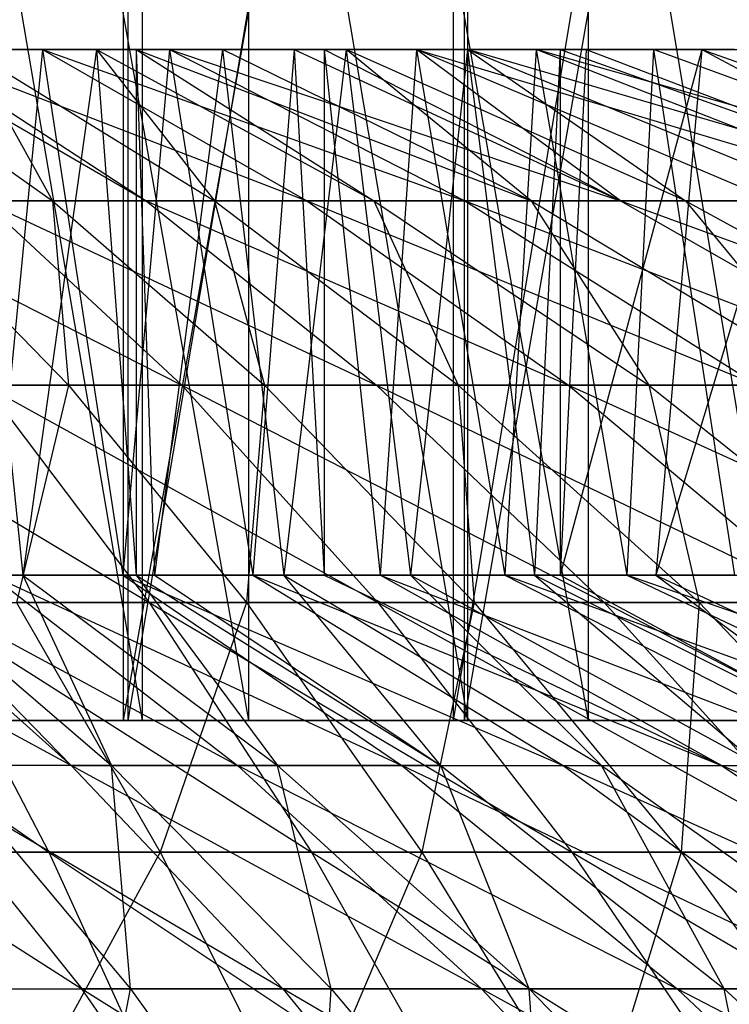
# Model space of a CAD drawing. Extents: x -125 to 125, y -143 to 0.
# Tile 310 of 406: x 3.25 to 5.46, y -26.68 to -23.62. Entities that reach past the tile are written whole.
import ezdxf

# ---------------------------------------------------------------- set-up
doc = ezdxf.new("R2010")
doc.units = 0
doc.header["$LTSCALE"] = 25.4
doc.layers.get('0').update_dxf_attribs({"linetype": 'CONTINUOUS'})

# ---------------------------------------------------------------- blocks, each defined once
blk = doc.blocks.new('NL2500027000_STL_3')
at = {"color": 0}
for p, q in [((2.6086, -19.8, 18.3152), (3.6314, -25.8, 18.1401)), ((2.6086, -19.8, 18.3152), (3.6314, -25.8, 18.1401)), ((3.9638, -25.8, 19.6033), (2.8967, -19.8, 19.7891)), ((3.9638, -25.8, 19.6033), (2.8967, -19.8, 19.7891)), ((3.5737, -25.8, -19.6781), (4.6338, -19.8, -19.4558)), ((3.5737, -25.8, -19.6781), (4.6338, -19.8, -19.4558)), ((3.5737, -25.8, -19.6781), (3.5737, -19.8, -19.6781)), ((3.5737, -25.8, -19.6781), (3.5737, -19.8, -19.6781)), ((4.5989, -19.8, -17.9193), (3.5869, -25.8, -18.1489)), ((4.5989, -19.8, -17.9193), (3.5869, -25.8, -18.1489)), ((3.5869, -19.8, -18.1489), (3.5869, -25.8, -18.1489)), ((3.5869, -19.8, -18.1489), (3.5869, -25.8, -18.1489)), ((3.6314, -19.8, 18.1401), (3.6314, -25.8, 18.1401)), ((3.6314, -19.8, 18.1401), (3.6314, -25.8, 18.1401)), ((3.6314, -19.8, 18.1401), (4.6428, -25.8, 17.9079)), ((3.6314, -19.8, 18.1401), (4.6428, -25.8, 17.9079)), ((3.9638, -25.8, 19.6033), (3.9638, -19.8, 19.6033)), ((3.9638, -25.8, 19.6033), (3.9638, -19.8, 19.6033)), ((5.0193, -25.8, 19.3599), (3.9638, -19.8, 19.6033)), ((5.0193, -25.8, 19.3599), (3.9638, -19.8, 19.6033)), ((5.5964, -19.8, -17.6332), (4.5989, -25.8, -17.9193)), ((5.5964, -19.8, -17.6332), (4.5989, -25.8, -17.9193)), ((4.5989, -19.8, -17.9193), (4.5989, -25.8, -17.9193)), ((4.5989, -19.8, -17.9193), (4.5989, -25.8, -17.9193)), ((4.6338, -25.8, -19.4558), (5.6803, -19.8, -19.1764)), ((4.6338, -25.8, -19.4558), (5.6803, -19.8, -19.1764)), ((4.6338, -25.8, -19.4558), (4.6338, -19.8, -19.4558)), ((4.6338, -25.8, -19.4558), (4.6338, -19.8, -19.4558)), ((4.6428, -19.8, 17.9079), (4.6428, -25.8, 17.9079)), ((4.6428, -19.8, 17.9079), (4.6428, -25.8, 17.9079)), ((4.6428, -19.8, 17.9079), (5.6396, -25.8, 17.6194)), ((4.6428, -19.8, 17.9079), (5.6396, -25.8, 17.6194)), ((5.0193, -25.8, 19.3599), (5.0193, -19.8, 19.3599)), ((5.0193, -25.8, 19.3599), (5.0193, -19.8, 19.3599)), ((2.6888, -23.7144, -9.6226), (3.3533, -24.1847, -12.0004)), ((2.6888, -23.7144, -9.6226), (3.3533, -24.1847, -12.0004)), ((2.8329, -23.7144, 9.5811), (3.6441, -24.1847, 11.9153)), ((2.8329, -23.7144, 9.5811), (3.6441, -24.1847, 11.9153)), ((3.3222, -23.7144, 9.4227), (2.9221, -23.7144, 9.5543)), ((2.9221, -23.7144, 9.5543), (4.1432, -24.1847, 11.7511)), ((2.9221, -23.7144, 9.5543), (4.1432, -24.1847, 11.7511)), ((2.9221, -23.7144, 9.5543), (3.6441, -24.1847, 11.9153)), ((2.9221, -23.7144, 9.5543), (3.6441, -24.1847, 11.9153)), ((3.3222, -23.7144, 9.4227), (2.9221, -23.7144, 9.5543)), ((3.0921, -23.7144, -9.5007), (3.3533, -24.1847, -12.0004)), ((3.0921, -23.7144, -9.5007), (3.3533, -24.1847, -12.0004)), ((3.0921, -23.7144, -9.5007), (3.8562, -24.1847, -11.8484)), ((3.0921, -23.7144, -9.5007), (3.8562, -24.1847, -11.8484)), ((3.0921, -23.7144, -9.5007), (3.4899, -23.7144, -9.3619)), ((3.0921, -23.7144, -9.5007), (3.4899, -23.7144, -9.3619)), ((3.0921, -23.7144, -9.5007), (3.2613, -25.3479, -9.4439)), ((3.0921, -23.7144, -9.5007), (3.2613, -25.3479, -9.4439)), ((3.3222, -23.7144, 9.4227), (3.1617, -25.3479, 9.4777)), ((3.3222, -23.7144, 9.4227), (3.1617, -25.3479, 9.4777)), ((3.4899, -23.7144, -9.3619), (3.2613, -25.3479, -9.4439)), ((3.4899, -23.7144, -9.3619), (3.2613, -25.3479, -9.4439)), ((3.7165, -23.7144, 9.2742), (3.3222, -23.7144, 9.4227)), ((3.3222, -23.7144, 9.4227), (4.6349, -24.1847, 11.566)), ((3.3222, -23.7144, 9.4227), (4.6349, -24.1847, 11.566)), ((3.3222, -23.7144, 9.4227), (4.1432, -24.1847, 11.7511)), ((3.3222, -23.7144, 9.4227), (4.1432, -24.1847, 11.7511)), ((3.3222, -23.7144, 9.4227), (3.5721, -25.3479, 9.3308)), ((3.3222, -23.7144, 9.4227), (3.5721, -25.3479, 9.3308)), ((3.7165, -23.7144, 9.2742), (3.3222, -23.7144, 9.4227)), ((3.4899, -23.7144, -9.3619), (3.8562, -24.1847, -11.8484)), ((3.4899, -23.7144, -9.3619), (3.8562, -24.1847, -11.8484)), ((3.4899, -23.7144, -9.3619), (4.3522, -24.1847, -11.6753)), ((3.4899, -23.7144, -9.3619), (4.3522, -24.1847, -11.6753)), ((3.4899, -23.7144, -9.3619), (3.6135, -23.7144, -9.3148)), ((3.4899, -23.7144, -9.3619), (3.6135, -23.7144, -9.3148)), ((3.4899, -23.7144, -9.3619), (3.6135, -25.3479, -9.3148)), ((3.4899, -23.7144, -9.3619), (3.6135, -25.3479, -9.3148)), ((3.7165, -23.7144, 9.2742), (3.5721, -25.3479, 9.3308)), ((3.7165, -23.7144, 9.2742), (3.5721, -25.3479, 9.3308)), ((3.6135, -23.7144, -9.3148), (4.3522, -24.1847, -11.6753)), ((3.6135, -23.7144, -9.3148), (4.3522, -24.1847, -11.6753)), ((3.6135, -23.7144, -9.3148), (4.8406, -24.1847, -11.4814)), ((3.6135, -23.7144, -9.3148), (4.8406, -24.1847, -11.4814)), ((3.6135, -23.7144, -9.3148), (3.8814, -23.7144, -9.2064)), ((3.6135, -23.7144, -9.3148), (3.8814, -23.7144, -9.2064)), ((3.6135, -23.7144, -9.3148), (3.6701, -25.3479, -9.2927)), ((3.6135, -23.7144, -9.3148), (3.6701, -25.3479, -9.2927)), ((3.6135, -23.7144, -9.3148), (3.6135, -25.3479, -9.3148)), ((3.6135, -23.7144, -9.3148), (3.6135, -25.3479, -9.3148)), ((3.8814, -23.7144, -9.2064), (3.6701, -25.3479, -9.2927)), ((3.8814, -23.7144, -9.2064), (3.6701, -25.3479, -9.2927)), ((4.1042, -23.7144, 9.1093), (3.7165, -23.7144, 9.2742)), ((3.7165, -23.7144, 9.2742), (5.1184, -24.1847, 11.3603)), ((3.7165, -23.7144, 9.2742), (5.1184, -24.1847, 11.3603)), ((3.7165, -23.7144, 9.2742), (4.6349, -24.1847, 11.566)), ((3.7165, -23.7144, 9.2742), (4.6349, -24.1847, 11.566)), ((3.7165, -23.7144, 9.2742), (3.9757, -25.3479, 9.1661)), ((3.7165, -23.7144, 9.2742), (3.9757, -25.3479, 9.1661)), ((4.1042, -23.7144, 9.1093), (3.7165, -23.7144, 9.2742)), ((4.8406, -24.1847, -11.4814), (3.8814, -23.7144, -9.2064)), ((3.8814, -23.7144, -9.2064), (4.2661, -23.7144, -9.0346)), ((4.8406, -24.1847, -11.4814), (3.8814, -23.7144, -9.2064)), ((3.8814, -23.7144, -9.2064), (4.2661, -23.7144, -9.0346)), ((3.8814, -23.7144, -9.2064), (4.072, -25.3479, -9.1237)), ((3.8814, -23.7144, -9.2064), (4.072, -25.3479, -9.1237)), ((4.1042, -23.7144, 9.1093), (3.9757, -25.3479, 9.1661)), ((4.1042, -23.7144, 9.1093), (3.9757, -25.3479, 9.1661)), ((4.2661, -23.7144, -9.0346), (4.072, -25.3479, -9.1237)), ((4.2661, -23.7144, -9.0346), (4.072, -25.3479, -9.1237)), ((4.1978, -23.7144, 9.0666), (4.1042, -23.7144, 9.1093)), ((4.1042, -23.7144, 9.1093), (5.1184, -24.1847, 11.3603)), ((4.1042, -23.7144, 9.1093), (5.1184, -24.1847, 11.3603)), ((4.1042, -23.7144, 9.1093), (4.1978, -25.3479, 9.0666)), ((4.1042, -23.7144, 9.1093), (4.1978, -25.3479, 9.0666)), ((4.1978, -23.7144, 9.0666), (4.1042, -23.7144, 9.1093)), ((4.1978, -23.7144, 9.0666), (5.1184, -24.1847, 11.3603)), ((4.4845, -23.7144, 8.9282), (4.1978, -23.7144, 9.0666)), ((4.1978, -23.7144, 9.0666), (5.1184, -24.1847, 11.3603)), ((4.1978, -23.7144, 9.0666), (4.1978, -25.3479, 9.0666)), ((4.1978, -23.7144, 9.0666), (4.1978, -25.3479, 9.0666)), ((4.1978, -23.7144, 9.0666), (4.3718, -25.3479, 8.984)), ((4.1978, -23.7144, 9.0666), (4.3718, -25.3479, 8.984)), ((4.4845, -23.7144, 8.9282), (4.1978, -23.7144, 9.0666)), ((5.3203, -24.1847, -11.2671), (4.2661, -23.7144, -9.0346)), ((4.2661, -23.7144, -9.0346), (4.6432, -23.7144, -8.8467)), ((5.3203, -24.1847, -11.2671), (4.2661, -23.7144, -9.0346)), ((4.8406, -24.1847, -11.4814), (4.2661, -23.7144, -9.0346)), ((4.8406, -24.1847, -11.4814), (4.2661, -23.7144, -9.0346)), ((4.2661, -23.7144, -9.0346), (4.6432, -23.7144, -8.8467)), ((4.2661, -23.7144, -9.0346), (4.4661, -25.3479, -8.9374)), ((4.2661, -23.7144, -9.0346), (4.4661, -25.3479, -8.9374)), ((4.4845, -23.7144, 8.9282), (4.3718, -25.3479, 8.984)), ((4.4845, -23.7144, 8.9282), (4.3718, -25.3479, 8.984)), ((4.6432, -23.7144, -8.8467), (4.4661, -25.3479, -8.9374)), ((4.6432, -23.7144, -8.8467), (4.4661, -25.3479, -8.9374)), ((4.4845, -23.7144, 8.9282), (6.0571, -24.1847, 10.8888)), ((4.8569, -23.7144, 8.7312), (4.4845, -23.7144, 8.9282)), ((5.1184, -24.1847, 11.3603), (4.4845, -23.7144, 8.9282)), ((5.1184, -24.1847, 11.3603), (4.4845, -23.7144, 8.9282)), ((5.5927, -24.1847, 11.1344), (4.4845, -23.7144, 8.9282)), ((5.5927, -24.1847, 11.1344), (4.4845, -23.7144, 8.9282)), ((4.4845, -23.7144, 8.9282), (6.0571, -24.1847, 10.8888)), ((4.4845, -23.7144, 8.9282), (4.7595, -25.3479, 8.7847)), ((4.4845, -23.7144, 8.9282), (4.7595, -25.3479, 8.7847)), ((4.8569, -23.7144, 8.7312), (4.4845, -23.7144, 8.9282)), ((4.6432, -23.7144, -8.8467), (5.3203, -24.1847, -11.2671)), ((6.2505, -24.1847, -10.7789), (4.6432, -23.7144, -8.8467)), ((4.6432, -23.7144, -8.8467), (4.9312, -23.7144, -8.6895)), ((6.2505, -24.1847, -10.7789), (4.6432, -23.7144, -8.8467)), ((5.7905, -24.1847, -11.0328), (4.6432, -23.7144, -8.8467)), ((5.7905, -24.1847, -11.0328), (4.6432, -23.7144, -8.8467)), ((4.6432, -23.7144, -8.8467), (5.3203, -24.1847, -11.2671)), ((4.6432, -23.7144, -8.8467), (4.9312, -23.7144, -8.6895)), ((4.6432, -23.7144, -8.8467), (4.8517, -25.3479, -8.7341)), ((4.6432, -23.7144, -8.8467), (4.8517, -25.3479, -8.7341)), ((4.8569, -23.7144, 8.7312), (4.7595, -25.3479, 8.7847)), ((4.8569, -23.7144, 8.7312), (4.7595, -25.3479, 8.7847)), ((4.9312, -23.7144, -8.6895), (4.8517, -25.3479, -8.7341)), ((4.9312, -23.7144, -8.6895), (4.8517, -25.3479, -8.7341)), ((6.0571, -24.1847, 10.8888), (4.8569, -23.7144, 8.7312)), ((6.0571, -24.1847, 10.8888), (4.8569, -23.7144, 8.7312)), ((6.5108, -24.1847, 10.6237), (4.8569, -23.7144, 8.7312)), ((6.5108, -24.1847, 10.6237), (4.8569, -23.7144, 8.7312)), ((5.2207, -23.7144, 8.5187), (4.8569, -23.7144, 8.7312)), ((4.8569, -23.7144, 8.7312), (5.1381, -25.3479, 8.5687)), ((4.8569, -23.7144, 8.7312), (5.1381, -25.3479, 8.5687)), ((5.2207, -23.7144, 8.5187), (4.8569, -23.7144, 8.7312)), ((4.9312, -23.7144, -8.6895), (6.2505, -24.1847, -10.7789)), ((4.9312, -23.7144, -8.6895), (5.012, -23.7144, -8.6431)), ((4.9312, -23.7144, -8.6895), (6.2505, -24.1847, -10.7789)), ((5.3719, -23.7144, -8.4242), (4.9312, -25.3479, -8.6895)), ((5.012, -23.7144, -8.6431), (4.9312, -25.3479, -8.6895)), ((5.3719, -23.7144, -8.4242), (4.9312, -25.3479, -8.6895)), ((5.012, -23.7144, -8.6431), (4.9312, -25.3479, -8.6895)), ((4.9312, -23.7144, -8.6895), (5.012, -23.7144, -8.6431)), ((4.9312, -23.7144, -8.6895), (4.9312, -25.3479, -8.6895)), ((4.9312, -23.7144, -8.6895), (4.9312, -25.3479, -8.6895)), ((5.012, -23.7144, -8.6431), (6.2505, -24.1847, -10.7789)), ((5.012, -23.7144, -8.6431), (6.2505, -24.1847, -10.7789)), ((5.012, -23.7144, -8.6431), (5.3719, -23.7144, -8.4242)), ((5.012, -23.7144, -8.6431), (5.3719, -23.7144, -8.4242)), ((5.2207, -23.7144, 8.5187), (5.1381, -25.3479, 8.5687)), ((5.2207, -23.7144, 8.5187), (5.1381, -25.3479, 8.5687)), ((6.5108, -24.1847, 10.6237), (5.2207, -23.7144, 8.5187)), ((6.5108, -24.1847, 10.6237), (5.2207, -23.7144, 8.5187)), ((5.4731, -23.7144, 8.3587), (5.2207, -23.7144, 8.5187)), ((5.2207, -23.7144, 8.5187), (5.4731, -25.3479, 8.3587)), ((5.2207, -23.7144, 8.5187), (5.4731, -25.3479, 8.3587)), ((5.4731, -23.7144, 8.3587), (5.2207, -23.7144, 8.5187)), ((5.7222, -23.7144, -8.1902), (5.228, -25.3479, -8.5142)), ((5.7222, -23.7144, -8.1902), (5.228, -25.3479, -8.5142)), ((5.3719, -23.7144, -8.4242), (5.228, -25.3479, -8.5142)), ((5.3719, -23.7144, -8.4242), (5.228, -25.3479, -8.5142)), ((5.3719, -23.7144, -8.4242), (6.2505, -24.1847, -10.7789)), ((5.3719, -23.7144, -8.4242), (6.2505, -24.1847, -10.7789)), ((5.3719, -23.7144, -8.4242), (6.6993, -24.1847, -10.5058)), ((5.3719, -23.7144, -8.4242), (6.6993, -24.1847, -10.5058)), ((5.3719, -23.7144, -8.4242), (5.7222, -23.7144, -8.1902)), ((5.3719, -23.7144, -8.4242), (5.7222, -23.7144, -8.1902)), ((2.6274, -24.1847, 12.1799), (3.755, -24.7581, 14.4265)), ((2.6274, -24.1847, 12.1799), (3.755, -24.7581, 14.4265)), ((3.3533, -24.1847, -12.0004), (2.8444, -24.1847, -12.1311)), ((2.8444, -24.1847, -12.1311), (3.403, -24.7581, -14.5135)), ((2.8444, -24.1847, -12.1311), (3.403, -24.7581, -14.5135)), ((3.3533, -24.1847, -12.0004), (2.8444, -24.1847, -12.1311)), ((3.1386, -24.1847, 12.0583), (3.6441, -24.1847, 11.9153)), ((3.1386, -24.1847, 12.0583), (3.6441, -24.1847, 11.9153)), ((3.1386, -24.1847, 12.0583), (4.3598, -24.7581, 14.2553)), ((3.1386, -24.1847, 12.0583), (4.3598, -24.7581, 14.2553)), ((3.1386, -24.1847, 12.0583), (3.755, -24.7581, 14.4265)), ((3.1386, -24.1847, 12.0583), (3.755, -24.7581, 14.4265)), ((3.8562, -24.1847, -11.8484), (3.3533, -24.1847, -12.0004)), ((3.3533, -24.1847, -12.0004), (3.403, -24.7581, -14.5135)), ((3.3533, -24.1847, -12.0004), (3.403, -24.7581, -14.5135)), ((3.3533, -24.1847, -12.0004), (4.0118, -24.7581, -14.3572)), ((3.3533, -24.1847, -12.0004), (4.0118, -24.7581, -14.3572)), ((3.8562, -24.1847, -11.8484), (3.3533, -24.1847, -12.0004)), ((3.6441, -24.1847, 11.9153), (4.1432, -24.1847, 11.7511)), ((3.6441, -24.1847, 11.9153), (4.1432, -24.1847, 11.7511)), ((3.6441, -24.1847, 11.9153), (4.9569, -24.7581, 14.0589)), ((3.6441, -24.1847, 11.9153), (4.9569, -24.7581, 14.0589)), ((3.6441, -24.1847, 11.9153), (4.3598, -24.7581, 14.2553)), ((3.6441, -24.1847, 11.9153), (4.3598, -24.7581, 14.2553)), ((4.3522, -24.1847, -11.6753), (3.8562, -24.1847, -11.8484)), ((3.8562, -24.1847, -11.8484), (4.0118, -24.7581, -14.3572)), ((3.8562, -24.1847, -11.8484), (4.0118, -24.7581, -14.3572)), ((3.8562, -24.1847, -11.8484), (4.6135, -24.7581, -14.1753)), ((3.8562, -24.1847, -11.8484), (4.6135, -24.7581, -14.1753)), ((4.3522, -24.1847, -11.6753), (3.8562, -24.1847, -11.8484)), ((4.1432, -24.1847, 11.7511), (4.6349, -24.1847, 11.566)), ((4.1432, -24.1847, 11.7511), (4.6349, -24.1847, 11.566)), ((4.1432, -24.1847, 11.7511), (5.5451, -24.7581, 13.8374)), ((4.1432, -24.1847, 11.7511), (5.5451, -24.7581, 13.8374)), ((4.1432, -24.1847, 11.7511), (4.9569, -24.7581, 14.0589)), ((4.1432, -24.1847, 11.7511), (4.9569, -24.7581, 14.0589)), ((4.8406, -24.1847, -11.4814), (4.3522, -24.1847, -11.6753)), ((4.3522, -24.1847, -11.6753), (4.6135, -24.7581, -14.1753)), ((4.3522, -24.1847, -11.6753), (4.6135, -24.7581, -14.1753)), ((4.3522, -24.1847, -11.6753), (5.207, -24.7581, -13.9682)), ((4.3522, -24.1847, -11.6753), (5.207, -24.7581, -13.9682)), ((4.8406, -24.1847, -11.4814), (4.3522, -24.1847, -11.6753)), ((4.6349, -24.1847, 11.566), (5.1184, -24.1847, 11.3603)), ((4.6349, -24.1847, 11.566), (5.1184, -24.1847, 11.3603)), ((4.6349, -24.1847, 11.566), (6.1235, -24.7581, 13.5913)), ((4.6349, -24.1847, 11.566), (6.1235, -24.7581, 13.5913)), ((4.6349, -24.1847, 11.566), (5.5451, -24.7581, 13.8374)), ((4.6349, -24.1847, 11.566), (5.5451, -24.7581, 13.8374)), ((5.3203, -24.1847, -11.2671), (4.8406, -24.1847, -11.4814)), ((4.8406, -24.1847, -11.4814), (5.207, -24.7581, -13.9682)), ((4.8406, -24.1847, -11.4814), (5.207, -24.7581, -13.9682)), ((4.8406, -24.1847, -11.4814), (5.7912, -24.7581, -13.7362)), ((4.8406, -24.1847, -11.4814), (5.7912, -24.7581, -13.7362)), ((5.3203, -24.1847, -11.2671), (4.8406, -24.1847, -11.4814)), ((5.1184, -24.1847, 11.3603), (5.5927, -24.1847, 11.1344)), ((5.1184, -24.1847, 11.3603), (5.5927, -24.1847, 11.1344)), ((5.1184, -24.1847, 11.3603), (6.6911, -24.7581, 13.3211)), ((5.1184, -24.1847, 11.3603), (6.6911, -24.7581, 13.3211)), ((5.1184, -24.1847, 11.3603), (6.1235, -24.7581, 13.5913)), ((5.1184, -24.1847, 11.3603), (6.1235, -24.7581, 13.5913)), ((5.7905, -24.1847, -11.0328), (5.3203, -24.1847, -11.2671)), ((5.3203, -24.1847, -11.2671), (5.7912, -24.7581, -13.7362)), ((5.3203, -24.1847, -11.2671), (5.7912, -24.7581, -13.7362)), ((5.3203, -24.1847, -11.2671), (6.3651, -24.7581, -13.4799)), ((5.3203, -24.1847, -11.2671), (6.3651, -24.7581, -13.4799)), ((5.7905, -24.1847, -11.0328), (5.3203, -24.1847, -11.2671)), ((2.5264, -24.7581, 14.6915), (3.6539, -25.4333, 16.9384)), ((2.5264, -24.7581, 14.6915), (3.6539, -25.4333, 16.9384)), ((3.403, -24.7581, -14.5135), (2.7881, -24.7581, -14.6441)), ((3.403, -24.7581, -14.5135), (2.7881, -24.7581, -14.6441)), ((3.1435, -24.7581, 14.5719), (3.755, -24.7581, 14.4265)), ((3.1435, -24.7581, 14.5719), (3.755, -24.7581, 14.4265)), ((3.1435, -24.7581, 14.5719), (4.3648, -25.4333, 16.7693)), ((3.1435, -24.7581, 14.5719), (4.3648, -25.4333, 16.7693)), ((3.1435, -24.7581, 14.5719), (3.6539, -25.4333, 16.9384)), ((3.1435, -24.7581, 14.5719), (3.6539, -25.4333, 16.9384)), ((3.403, -24.7581, -14.5135), (3.2409, -25.4333, -17.0222)), ((3.403, -24.7581, -14.5135), (3.2409, -25.4333, -17.0222)), ((4.0118, -24.7581, -14.3572), (3.403, -24.7581, -14.5135)), ((3.403, -24.7581, -14.5135), (3.9556, -25.4333, -16.8705)), ((3.403, -24.7581, -14.5135), (3.9556, -25.4333, -16.8705)), ((4.0118, -24.7581, -14.3572), (3.403, -24.7581, -14.5135)), ((3.755, -24.7581, 14.4265), (4.3598, -24.7581, 14.2553)), ((3.755, -24.7581, 14.4265), (4.3598, -24.7581, 14.2553)), ((3.755, -24.7581, 14.4265), (5.0678, -25.4333, 16.5704)), ((3.755, -24.7581, 14.4265), (5.0678, -25.4333, 16.5704)), ((3.755, -24.7581, 14.4265), (4.3648, -25.4333, 16.7693)), ((3.755, -24.7581, 14.4265), (4.3648, -25.4333, 16.7693)), ((4.0118, -24.7581, -14.3572), (3.9556, -25.4333, -16.8705)), ((4.0118, -24.7581, -14.3572), (3.9556, -25.4333, -16.8705)), ((4.6135, -24.7581, -14.1753), (4.0118, -24.7581, -14.3572)), ((4.0118, -24.7581, -14.3572), (4.6633, -25.4333, -16.6887)), ((4.0118, -24.7581, -14.3572), (4.6633, -25.4333, -16.6887)), ((4.6135, -24.7581, -14.1753), (4.0118, -24.7581, -14.3572)), ((4.3598, -24.7581, 14.2553), (4.9569, -24.7581, 14.0589)), ((4.3598, -24.7581, 14.2553), (4.9569, -24.7581, 14.0589)), ((4.3598, -24.7581, 14.2553), (5.7619, -25.4333, 16.342)), ((4.3598, -24.7581, 14.2553), (5.7619, -25.4333, 16.342)), ((4.3598, -24.7581, 14.2553), (5.0678, -25.4333, 16.5704)), ((4.3598, -24.7581, 14.2553), (5.0678, -25.4333, 16.5704)), ((5.207, -24.7581, -13.9682), (4.6135, -24.7581, -14.1753)), ((4.6135, -24.7581, -14.1753), (4.6633, -25.4333, -16.6887)), ((4.6135, -24.7581, -14.1753), (4.6633, -25.4333, -16.6887)), ((4.6135, -24.7581, -14.1753), (5.3627, -25.4333, -16.4773)), ((4.6135, -24.7581, -14.1753), (5.3627, -25.4333, -16.4773)), ((5.207, -24.7581, -13.9682), (4.6135, -24.7581, -14.1753)), ((4.9569, -24.7581, 14.0589), (5.5451, -24.7581, 13.8374)), ((4.9569, -24.7581, 14.0589), (5.5451, -24.7581, 13.8374)), ((4.9569, -24.7581, 14.0589), (6.4457, -25.4333, 16.0846)), ((4.9569, -24.7581, 14.0589), (6.4457, -25.4333, 16.0846)), ((4.9569, -24.7581, 14.0589), (5.7619, -25.4333, 16.342)), ((4.9569, -24.7581, 14.0589), (5.7619, -25.4333, 16.342)), ((5.7912, -24.7581, -13.7362), (5.207, -24.7581, -13.9682)), ((5.207, -24.7581, -13.9682), (5.3627, -25.4333, -16.4773)), ((5.207, -24.7581, -13.9682), (5.3627, -25.4333, -16.4773)), ((5.207, -24.7581, -13.9682), (6.0526, -25.4333, -16.2366)), ((5.207, -24.7581, -13.9682), (6.0526, -25.4333, -16.2366)), ((5.7912, -24.7581, -13.7362), (5.207, -24.7581, -13.9682)), ((3.4112, -25.9403, 11.9366), (2.3237, -25.3479, 9.7172)), ((3.4112, -25.9403, 11.9366), (2.3237, -25.3479, 9.7172)), ((2.7453, -25.3479, 9.6066), (3.4112, -25.9403, 11.9366)), ((2.7453, -25.3479, 9.6066), (3.4112, -25.9403, 11.9366)), ((2.8329, -25.3479, 9.5811), (3.4112, -25.9403, 11.9366)), ((2.8329, -25.3479, 9.5811), (3.4112, -25.9403, 11.9366)), ((2.8329, -25.3479, 9.5811), (3.9286, -25.9403, 11.7765)), ((2.8329, -25.3479, 9.5811), (3.9286, -25.9403, 11.7765)), ((2.8463, -25.3479, -9.5772), (3.2613, -25.3479, -9.4439)), ((2.8463, -25.3479, -9.5772), (3.2613, -25.3479, -9.4439)), ((2.8463, -25.3479, -9.5772), (3.5366, -25.9403, -11.9001)), ((2.8463, -25.3479, -9.5772), (3.5366, -25.9403, -11.9001)), ((3.5721, -25.3479, 9.3308), (3.1617, -25.3479, 9.4777)), ((3.1617, -25.3479, 9.4777), (3.9286, -25.9403, 11.7765)), ((3.1617, -25.3479, 9.4777), (3.9286, -25.9403, 11.7765)), ((3.1617, -25.3479, 9.4777), (4.4385, -25.9403, 11.5939)), ((3.1617, -25.3479, 9.4777), (4.4385, -25.9403, 11.5939)), ((3.5721, -25.3479, 9.3308), (3.1617, -25.3479, 9.4777)), ((3.2613, -25.3479, -9.4439), (3.6135, -25.3479, -9.3148)), ((3.2613, -25.3479, -9.4439), (3.6135, -25.3479, -9.3148)), ((3.2613, -25.3479, -9.4439), (4.0523, -25.9403, -11.7345)), ((3.2613, -25.3479, -9.4439), (4.0523, -25.9403, -11.7345)), ((3.2613, -25.3479, -9.4439), (3.5366, -25.9403, -11.9001)), ((3.2613, -25.3479, -9.4439), (3.5366, -25.9403, -11.9001)), ((3.9757, -25.3479, 9.1661), (3.5721, -25.3479, 9.3308)), ((3.5721, -25.3479, 9.3308), (4.4385, -25.9403, 11.5939)), ((3.5721, -25.3479, 9.3308), (4.4385, -25.9403, 11.5939)), ((3.5721, -25.3479, 9.3308), (4.94, -25.9403, 11.3893)), ((3.5721, -25.3479, 9.3308), (4.94, -25.9403, 11.3893)), ((3.9757, -25.3479, 9.1661), (3.5721, -25.3479, 9.3308)), ((3.6135, -25.3479, -9.3148), (3.6701, -25.3479, -9.2927)), ((3.6135, -25.3479, -9.3148), (3.6701, -25.3479, -9.2927)), ((3.6135, -25.3479, -9.3148), (4.5603, -25.9403, -11.5465)), ((3.6135, -25.3479, -9.3148), (4.5603, -25.9403, -11.5465)), ((3.6135, -25.3479, -9.3148), (4.0523, -25.9403, -11.7345)), ((3.6135, -25.3479, -9.3148), (4.0523, -25.9403, -11.7345)), ((3.6701, -25.3479, -9.2927), (4.072, -25.3479, -9.1237)), ((3.6701, -25.3479, -9.2927), (4.072, -25.3479, -9.1237)), ((3.6701, -25.3479, -9.2927), (4.5603, -25.9403, -11.5465)), ((3.6701, -25.3479, -9.2927), (4.5603, -25.9403, -11.5465)), ((4.1978, -25.3479, 9.0666), (3.9757, -25.3479, 9.1661)), ((3.9757, -25.3479, 9.1661), (4.94, -25.9403, 11.3893)), ((3.9757, -25.3479, 9.1661), (4.94, -25.9403, 11.3893)), ((3.9757, -25.3479, 9.1661), (5.4321, -25.9403, 11.1629)), ((3.9757, -25.3479, 9.1661), (5.4321, -25.9403, 11.1629)), ((4.1978, -25.3479, 9.0666), (3.9757, -25.3479, 9.1661)), ((4.072, -25.3479, -9.1237), (4.4661, -25.3479, -8.9374)), ((4.5603, -25.9403, -11.5465), (4.072, -25.3479, -9.1237)), ((4.072, -25.3479, -9.1237), (4.4661, -25.3479, -8.9374)), ((4.072, -25.3479, -9.1237), (5.0596, -25.9403, -11.3366)), ((4.072, -25.3479, -9.1237), (5.0596, -25.9403, -11.3366)), ((4.5603, -25.9403, -11.5465), (4.072, -25.3479, -9.1237)), ((4.3718, -25.3479, 8.984), (4.1978, -25.3479, 9.0666)), ((4.1978, -25.3479, 9.0666), (5.4321, -25.9403, 11.1629)), ((4.1978, -25.3479, 9.0666), (5.4321, -25.9403, 11.1629)), ((4.3718, -25.3479, 8.984), (4.1978, -25.3479, 9.0666)), ((4.7595, -25.3479, 8.7847), (4.3718, -25.3479, 8.984)), ((5.4321, -25.9403, 11.1629), (4.3718, -25.3479, 8.984)), ((4.3718, -25.3479, 8.984), (5.9139, -25.9403, 10.9154)), ((4.7595, -25.3479, 8.7847), (4.3718, -25.3479, 8.984)), ((4.3718, -25.3479, 8.984), (5.9139, -25.9403, 10.9154)), ((5.4321, -25.9403, 11.1629), (4.3718, -25.3479, 8.984)), ((4.4661, -25.3479, -8.9374), (4.8517, -25.3479, -8.7341)), ((5.0596, -25.9403, -11.3366), (4.4661, -25.3479, -8.9374)), ((4.4661, -25.3479, -8.9374), (4.8517, -25.3479, -8.7341)), ((4.4661, -25.3479, -8.9374), (5.5493, -25.9403, -11.1051)), ((4.4661, -25.3479, -8.9374), (5.5493, -25.9403, -11.1051)), ((5.0596, -25.9403, -11.3366), (4.4661, -25.3479, -8.9374)), ((5.1381, -25.3479, 8.5687), (4.7595, -25.3479, 8.7847)), ((5.1381, -25.3479, 8.5687), (4.7595, -25.3479, 8.7847)), ((6.3843, -25.9403, 10.647), (4.7595, -25.3479, 8.7847)), ((4.7595, -25.3479, 8.7847), (5.9139, -25.9403, 10.9154)), ((4.7595, -25.3479, 8.7847), (5.9139, -25.9403, 10.9154)), ((6.3843, -25.9403, 10.647), (4.7595, -25.3479, 8.7847)), ((4.8517, -25.3479, -8.7341), (4.9312, -25.3479, -8.6895)), ((6.0284, -25.9403, -10.8525), (4.8517, -25.3479, -8.7341)), ((4.8517, -25.3479, -8.7341), (5.5493, -25.9403, -11.1051)), ((4.8517, -25.3479, -8.7341), (5.5493, -25.9403, -11.1051)), ((4.8517, -25.3479, -8.7341), (4.9312, -25.3479, -8.6895)), ((6.0284, -25.9403, -10.8525), (4.8517, -25.3479, -8.7341)), ((4.9312, -25.3479, -8.6895), (5.228, -25.3479, -8.5142)), ((4.9312, -25.3479, -8.6895), (5.228, -25.3479, -8.5142)), ((4.9312, -25.3479, -8.6895), (6.0284, -25.9403, -10.8525)), ((4.9312, -25.3479, -8.6895), (6.0284, -25.9403, -10.8525)), ((5.4731, -25.3479, 8.3587), (5.1381, -25.3479, 8.5687)), ((5.4731, -25.3479, 8.3587), (5.1381, -25.3479, 8.5687)), ((6.8427, -25.9403, 10.3584), (5.1381, -25.3479, 8.5687)), ((5.1381, -25.3479, 8.5687), (6.3843, -25.9403, 10.647)), ((5.1381, -25.3479, 8.5687), (6.3843, -25.9403, 10.647)), ((6.8427, -25.9403, 10.3584), (5.1381, -25.3479, 8.5687)), ((5.228, -25.3479, -8.5142), (5.5944, -25.3479, -8.278)), ((5.228, -25.3479, -8.5142), (5.5944, -25.3479, -8.278)), ((5.228, -25.3479, -8.5142), (6.4961, -25.9403, -10.5792)), ((5.228, -25.3479, -8.5142), (6.4961, -25.9403, -10.5792)), ((5.228, -25.3479, -8.5142), (6.0284, -25.9403, -10.8525)), ((5.228, -25.3479, -8.5142), (6.0284, -25.9403, -10.8525)), ((2.2141, -25.4333, 17.186), (3.3418, -26.2094, 19.4333)), ((2.2141, -25.4333, 17.186), (3.3418, -26.2094, 19.4333)), ((2.9366, -25.4333, 17.0774), (3.6539, -25.4333, 16.9384)), ((2.9366, -25.4333, 17.0774), (3.6539, -25.4333, 16.9384)), ((2.9366, -25.4333, 17.0774), (4.158, -26.2094, 19.2751)), ((2.9366, -25.4333, 17.0774), (4.158, -26.2094, 19.2751)), ((2.9366, -25.4333, 17.0774), (3.3418, -26.2094, 19.4333)), ((2.9366, -25.4333, 17.0774), (3.3418, -26.2094, 19.4333)), ((3.9556, -25.4333, -16.8705), (3.2409, -25.4333, -17.0222)), ((3.2409, -25.4333, -17.0222), (3.688, -26.2094, -19.3705)), ((3.2409, -25.4333, -17.0222), (3.688, -26.2094, -19.3705)), ((3.9556, -25.4333, -16.8705), (3.2409, -25.4333, -17.0222)), ((3.6539, -25.4333, 16.9384), (4.3648, -25.4333, 16.7693)), ((3.6539, -25.4333, 16.9384), (4.3648, -25.4333, 16.7693)), ((3.6539, -25.4333, 16.9384), (4.9669, -26.2094, 19.0827)), ((3.6539, -25.4333, 16.9384), (4.9669, -26.2094, 19.0827)), ((3.6539, -25.4333, 16.9384), (4.158, -26.2094, 19.2751)), ((3.6539, -25.4333, 16.9384), (4.158, -26.2094, 19.2751)), ((3.9556, -25.4333, -16.8705), (3.688, -26.2094, -19.3705)), ((3.9556, -25.4333, -16.8705), (3.688, -26.2094, -19.3705)), ((4.6633, -25.4333, -16.6887), (3.9556, -25.4333, -16.8705)), ((3.9556, -25.4333, -16.8705), (4.5013, -26.2094, -19.1978)), ((3.9556, -25.4333, -16.8705), (4.5013, -26.2094, -19.1978)), ((4.6633, -25.4333, -16.6887), (3.9556, -25.4333, -16.8705)), ((4.3648, -25.4333, 16.7693), (5.0678, -25.4333, 16.5704)), ((4.3648, -25.4333, 16.7693), (5.0678, -25.4333, 16.5704)), ((4.3648, -25.4333, 16.7693), (5.7669, -26.2094, 18.8563)), ((4.3648, -25.4333, 16.7693), (5.7669, -26.2094, 18.8563)), ((4.3648, -25.4333, 16.7693), (4.9669, -26.2094, 19.0827)), ((4.3648, -25.4333, 16.7693), (4.9669, -26.2094, 19.0827)), ((4.6633, -25.4333, -16.6887), (4.5013, -26.2094, -19.1978)), ((4.6633, -25.4333, -16.6887), (4.5013, -26.2094, -19.1978)), ((5.3627, -25.4333, -16.4773), (4.6633, -25.4333, -16.6887)), ((4.6633, -25.4333, -16.6887), (5.3067, -26.2094, -18.991)), ((4.6633, -25.4333, -16.6887), (5.3067, -26.2094, -18.991)), ((5.3627, -25.4333, -16.4773), (4.6633, -25.4333, -16.6887)), ((5.0678, -25.4333, 16.5704), (5.7619, -25.4333, 16.342)), ((5.0678, -25.4333, 16.5704), (5.7619, -25.4333, 16.342)), ((5.0678, -25.4333, 16.5704), (6.5567, -26.2094, 18.5965)), ((5.0678, -25.4333, 16.5704), (6.5567, -26.2094, 18.5965)), ((5.0678, -25.4333, 16.5704), (5.7669, -26.2094, 18.8563)), ((5.0678, -25.4333, 16.5704), (5.7669, -26.2094, 18.8563)), ((5.3627, -25.4333, -16.4773), (5.3067, -26.2094, -18.991)), ((5.3627, -25.4333, -16.4773), (5.3067, -26.2094, -18.991)), ((6.0526, -25.4333, -16.2366), (5.3627, -25.4333, -16.4773)), ((5.3627, -25.4333, -16.4773), (6.1025, -26.2094, -18.7504)), ((5.3627, -25.4333, -16.4773), (6.1025, -26.2094, -18.7504)), ((6.0526, -25.4333, -16.2366), (5.3627, -25.4333, -16.4773)), ((2.5031, -25.8, -19.8427), (3.5869, -25.8, -18.1489)), ((2.5031, -25.8, -19.8427), (3.5869, -25.8, -18.1489)), ((2.5031, -25.8, -19.8427), (3.5737, -25.8, -19.6781)), ((2.5031, -25.8, -19.8427), (3.5737, -25.8, -19.6781)), ((3.5869, -25.8, -18.1489), (2.5637, -25.8, -18.3215)), ((3.5869, -25.8, -18.1489), (2.5637, -25.8, -18.3215)), ((3.9638, -25.8, 19.6033), (2.6086, -25.8, 18.3152)), ((2.6086, -25.8, 18.3152), (3.6314, -25.8, 18.1401)), ((3.9638, -25.8, 19.6033), (2.6086, -25.8, 18.3152)), ((2.6086, -25.8, 18.3152), (3.6314, -25.8, 18.1401)), ((3.9638, -25.8, 19.6033), (2.8967, -25.8, 19.7891)), ((3.9638, -25.8, 19.6033), (2.8967, -25.8, 19.7891)), ((3.5737, -25.8, -19.6781), (3.5869, -25.8, -18.1489)), ((3.5737, -25.8, -19.6781), (3.5869, -25.8, -18.1489)), ((3.5737, -25.8, -19.6781), (4.5989, -25.8, -17.9193)), ((3.5737, -25.8, -19.6781), (4.5989, -25.8, -17.9193)), ((3.5737, -25.8, -19.6781), (4.6338, -25.8, -19.4558)), ((3.5737, -25.8, -19.6781), (4.6338, -25.8, -19.4558)), ((4.5989, -25.8, -17.9193), (3.5869, -25.8, -18.1489)), ((4.5989, -25.8, -17.9193), (3.5869, -25.8, -18.1489)), ((5.0193, -25.8, 19.3599), (3.6314, -25.8, 18.1401)), ((3.6314, -25.8, 18.1401), (4.6428, -25.8, 17.9079)), ((5.0193, -25.8, 19.3599), (3.6314, -25.8, 18.1401)), ((3.9638, -25.8, 19.6033), (3.6314, -25.8, 18.1401)), ((3.9638, -25.8, 19.6033), (3.6314, -25.8, 18.1401)), ((3.6314, -25.8, 18.1401), (4.6428, -25.8, 17.9079)), ((5.0193, -25.8, 19.3599), (3.9638, -25.8, 19.6033)), ((5.0193, -25.8, 19.3599), (3.9638, -25.8, 19.6033)), ((4.6338, -25.8, -19.4558), (4.5989, -25.8, -17.9193)), ((4.6338, -25.8, -19.4558), (4.5989, -25.8, -17.9193)), ((5.5964, -25.8, -17.6332), (4.5989, -25.8, -17.9193)), ((5.5964, -25.8, -17.6332), (4.5989, -25.8, -17.9193)), ((4.6338, -25.8, -19.4558), (5.5964, -25.8, -17.6332)), ((4.6338, -25.8, -19.4558), (5.5964, -25.8, -17.6332)), ((4.6338, -25.8, -19.4558), (5.6803, -25.8, -19.1764)), ((4.6338, -25.8, -19.4558), (5.6803, -25.8, -19.1764)), ((6.06, -25.8, 19.0598), (4.6428, -25.8, 17.9079)), ((4.6428, -25.8, 17.9079), (5.6396, -25.8, 17.6194)), ((6.06, -25.8, 19.0598), (4.6428, -25.8, 17.9079)), ((5.0193, -25.8, 19.3599), (4.6428, -25.8, 17.9079)), ((5.0193, -25.8, 19.3599), (4.6428, -25.8, 17.9079)), ((4.6428, -25.8, 17.9079), (5.6396, -25.8, 17.6194)), ((6.06, -25.8, 19.0598), (5.0193, -25.8, 19.3599)), ((6.06, -25.8, 19.0598), (5.0193, -25.8, 19.3599)), ((2.3578, -25.9403, 12.1885), (3.4445, -26.6347, 14.4044)), ((2.3578, -25.9403, 12.1885), (3.4445, -26.6347, 14.4044)), ((3.4112, -25.9403, 11.9366), (2.8872, -25.9403, 12.0741)), ((3.4112, -25.9403, 11.9366), (2.8872, -25.9403, 12.0741)), ((4.0695, -26.6347, 14.2405), (2.8872, -25.9403, 12.0741)), ((2.8872, -25.9403, 12.0741), (3.4445, -26.6347, 14.4044)), ((2.8872, -25.9403, 12.0741), (3.4445, -26.6347, 14.4044)), ((4.0695, -26.6347, 14.2405), (2.8872, -25.9403, 12.0741)), ((3.5366, -25.9403, -11.9001), (3.0142, -25.9403, -12.043)), ((3.0142, -25.9403, -12.043), (3.5959, -26.6347, -14.3674)), ((3.0142, -25.9403, -12.043), (3.5959, -26.6347, -14.3674)), ((3.5366, -25.9403, -11.9001), (3.0142, -25.9403, -12.043)), ((3.4112, -25.9403, 11.9366), (3.9286, -25.9403, 11.7765)), ((4.6868, -26.6347, 14.0494), (3.4112, -25.9403, 11.9366)), ((3.4112, -25.9403, 11.9366), (3.9286, -25.9403, 11.7765)), ((3.4112, -25.9403, 11.9366), (4.0695, -26.6347, 14.2405)), ((3.4112, -25.9403, 11.9366), (4.0695, -26.6347, 14.2405)), ((4.6868, -26.6347, 14.0494), (3.4112, -25.9403, 11.9366)), ((3.5959, -26.6347, -14.3674), (3.5366, -25.9403, -11.9001)), ((4.0523, -25.9403, -11.7345), (3.5366, -25.9403, -11.9001)), ((3.5366, -25.9403, -11.9001), (4.2192, -26.6347, -14.1968)), ((3.5366, -25.9403, -11.9001), (4.2192, -26.6347, -14.1968)), ((3.5959, -26.6347, -14.3674), (3.5366, -25.9403, -11.9001)), ((4.0523, -25.9403, -11.7345), (3.5366, -25.9403, -11.9001)), ((3.9286, -25.9403, 11.7765), (4.4385, -25.9403, 11.5939)), ((5.2952, -26.6347, 13.8316), (3.9286, -25.9403, 11.7765)), ((3.9286, -25.9403, 11.7765), (4.6868, -26.6347, 14.0494)), ((3.9286, -25.9403, 11.7765), (4.6868, -26.6347, 14.0494)), ((5.2952, -26.6347, 13.8316), (3.9286, -25.9403, 11.7765)), ((3.9286, -25.9403, 11.7765), (4.4385, -25.9403, 11.5939)), ((4.2192, -26.6347, -14.1968), (4.0523, -25.9403, -11.7345)), ((4.5603, -25.9403, -11.5465), (4.0523, -25.9403, -11.7345)), ((4.0523, -25.9403, -11.7345), (4.8344, -26.6347, -13.9993)), ((4.0523, -25.9403, -11.7345), (4.8344, -26.6347, -13.9993)), ((4.2192, -26.6347, -14.1968), (4.0523, -25.9403, -11.7345)), ((4.5603, -25.9403, -11.5465), (4.0523, -25.9403, -11.7345)), ((4.4385, -25.9403, 11.5939), (4.94, -25.9403, 11.3893)), ((5.8935, -26.6347, 13.5875), (4.4385, -25.9403, 11.5939)), ((4.4385, -25.9403, 11.5939), (5.2952, -26.6347, 13.8316)), ((4.4385, -25.9403, 11.5939), (5.2952, -26.6347, 13.8316)), ((5.8935, -26.6347, 13.5875), (4.4385, -25.9403, 11.5939)), ((4.4385, -25.9403, 11.5939), (4.94, -25.9403, 11.3893)), ((4.8344, -26.6347, -13.9993), (4.5603, -25.9403, -11.5465)), ((4.5603, -25.9403, -11.5465), (5.0596, -25.9403, -11.3366)), ((4.5603, -25.9403, -11.5465), (5.0596, -25.9403, -11.3366)), ((4.5603, -25.9403, -11.5465), (5.4405, -26.6347, -13.7751)), ((4.5603, -25.9403, -11.5465), (5.4405, -26.6347, -13.7751)), ((4.8344, -26.6347, -13.9993), (4.5603, -25.9403, -11.5465)), ((4.94, -25.9403, 11.3893), (5.4321, -25.9403, 11.1629)), ((6.4805, -26.6347, 13.3174), (4.94, -25.9403, 11.3893)), ((4.94, -25.9403, 11.3893), (5.8935, -26.6347, 13.5875)), ((4.94, -25.9403, 11.3893), (5.8935, -26.6347, 13.5875)), ((6.4805, -26.6347, 13.3174), (4.94, -25.9403, 11.3893)), ((4.94, -25.9403, 11.3893), (5.4321, -25.9403, 11.1629)), ((5.4405, -26.6347, -13.7751), (5.0596, -25.9403, -11.3366)), ((5.0596, -25.9403, -11.3366), (5.5493, -25.9403, -11.1051)), ((5.0596, -25.9403, -11.3366), (5.5493, -25.9403, -11.1051)), ((5.0596, -25.9403, -11.3366), (6.0362, -26.6347, -13.5247)), ((5.0596, -25.9403, -11.3366), (6.0362, -26.6347, -13.5247)), ((5.4405, -26.6347, -13.7751), (5.0596, -25.9403, -11.3366)), ((7.0553, -26.6347, 13.0221), (5.4321, -25.9403, 11.1629)), ((5.4321, -25.9403, 11.1629), (5.9139, -25.9403, 10.9154)), ((5.4321, -25.9403, 11.1629), (5.9139, -25.9403, 10.9154)), ((5.4321, -25.9403, 11.1629), (6.4805, -26.6347, 13.3174)), ((5.4321, -25.9403, 11.1629), (6.4805, -26.6347, 13.3174)), ((7.0553, -26.6347, 13.0221), (5.4321, -25.9403, 11.1629)), ((2.5195, -26.2094, 19.5569), (3.3418, -26.2094, 19.4333)), ((2.5195, -26.2094, 19.5569), (3.3418, -26.2094, 19.4333)), ((3.688, -26.2094, -19.3705), (2.8681, -26.2094, -19.5088)), ((3.688, -26.2094, -19.3705), (2.8681, -26.2094, -19.5088)), ((3.688, -26.2094, -19.3705), (3.2108, -27.0849, -21.8396)), ((3.688, -26.2094, -19.3705), (3.2108, -27.0849, -21.8396)), ((3.3418, -26.2094, 19.4333), (4.158, -26.2094, 19.2751)), ((3.3418, -26.2094, 19.4333), (4.158, -26.2094, 19.2751)), ((3.3418, -26.2094, 19.4333), (4.6548, -27.0849, 21.578)), ((3.3418, -26.2094, 19.4333), (4.6548, -27.0849, 21.578)), ((3.3418, -26.2094, 19.4333), (3.741, -27.0849, 21.7551)), ((3.3418, -26.2094, 19.4333), (3.741, -27.0849, 21.7551)), ((4.5013, -26.2094, -19.1978), (3.688, -26.2094, -19.3705)), ((3.688, -26.2094, -19.3705), (4.1287, -27.0849, -21.6848)), ((3.688, -26.2094, -19.3705), (4.1287, -27.0849, -21.6848)), ((4.5013, -26.2094, -19.1978), (3.688, -26.2094, -19.3705)), ((4.5013, -26.2094, -19.1978), (4.1287, -27.0849, -21.6848)), ((4.5013, -26.2094, -19.1978), (4.1287, -27.0849, -21.6848)), ((4.158, -26.2094, 19.2751), (4.9669, -26.2094, 19.0827)), ((4.158, -26.2094, 19.2751), (4.9669, -26.2094, 19.0827)), ((4.158, -26.2094, 19.2751), (5.5603, -27.0849, 21.3626)), ((4.158, -26.2094, 19.2751), (5.5603, -27.0849, 21.3626)), ((4.158, -26.2094, 19.2751), (4.6548, -27.0849, 21.578)), ((4.158, -26.2094, 19.2751), (4.6548, -27.0849, 21.578)), ((5.3067, -26.2094, -18.991), (4.5013, -26.2094, -19.1978)), ((4.5013, -26.2094, -19.1978), (5.0391, -27.0849, -21.4915)), ((4.5013, -26.2094, -19.1978), (5.0391, -27.0849, -21.4915)), ((5.3067, -26.2094, -18.991), (4.5013, -26.2094, -19.1978)), ((4.9669, -26.2094, 19.0827), (5.7669, -26.2094, 18.8563)), ((4.9669, -26.2094, 19.0827), (5.7669, -26.2094, 18.8563)), ((4.9669, -26.2094, 19.0827), (6.456, -27.0849, 21.1092)), ((4.9669, -26.2094, 19.0827), (6.456, -27.0849, 21.1092)), ((4.9669, -26.2094, 19.0827), (5.5603, -27.0849, 21.3626)), ((4.9669, -26.2094, 19.0827), (5.5603, -27.0849, 21.3626)), ((5.3067, -26.2094, -18.991), (5.0391, -27.0849, -21.4915)), ((5.3067, -26.2094, -18.991), (5.0391, -27.0849, -21.4915)), ((6.1025, -26.2094, -18.7504), (5.3067, -26.2094, -18.991)), ((5.3067, -26.2094, -18.991), (5.9407, -27.0849, -21.26)), ((5.3067, -26.2094, -18.991), (5.9407, -27.0849, -21.26)), ((6.1025, -26.2094, -18.7504), (5.3067, -26.2094, -18.991)), ((2.8129, -26.6347, 14.541), (3.4445, -26.6347, 14.4044)), ((2.8129, -26.6347, 14.541), (3.4445, -26.6347, 14.4044)), ((2.9658, -26.6347, -14.5105), (3.5959, -26.6347, -14.3674)), ((2.9658, -26.6347, -14.5105), (3.5959, -26.6347, -14.3674)), ((3.4393, -27.4297, -16.8272), (3.5959, -26.6347, -14.3674)), ((3.4393, -27.4297, -16.8272), (3.5959, -26.6347, -14.3674)), ((3.9944, -27.4297, 16.7042), (3.4445, -26.6347, 14.4044)), ((3.4445, -26.6347, 14.4044), (4.7192, -27.4297, 16.514)), ((3.9944, -27.4297, 16.7042), (3.4445, -26.6347, 14.4044)), ((4.0695, -26.6347, 14.2405), (3.4445, -26.6347, 14.4044)), ((4.0695, -26.6347, 14.2405), (3.4445, -26.6347, 14.4044)), ((3.4445, -26.6347, 14.4044), (4.7192, -27.4297, 16.514)), ((3.5959, -26.6347, -14.3674), (4.2192, -26.6347, -14.1968)), ((3.5959, -26.6347, -14.3674), (4.2192, -26.6347, -14.1968)), ((3.5959, -26.6347, -14.3674), (4.17, -27.4297, -16.6612)), ((3.5959, -26.6347, -14.3674), (4.17, -27.4297, -16.6612)), ((4.6868, -26.6347, 14.0494), (4.0695, -26.6347, 14.2405)), ((4.6868, -26.6347, 14.0494), (4.0695, -26.6347, 14.2405)), ((5.4351, -27.4297, 16.2925), (4.0695, -26.6347, 14.2405)), ((4.0695, -26.6347, 14.2405), (4.7192, -27.4297, 16.514)), ((4.0695, -26.6347, 14.2405), (4.7192, -27.4297, 16.514)), ((5.4351, -27.4297, 16.2925), (4.0695, -26.6347, 14.2405)), ((4.17, -27.4297, -16.6612), (4.2192, -26.6347, -14.1968)), ((4.17, -27.4297, -16.6612), (4.2192, -26.6347, -14.1968)), ((4.2192, -26.6347, -14.1968), (4.8344, -26.6347, -13.9993)), ((4.2192, -26.6347, -14.1968), (4.8344, -26.6347, -13.9993)), ((4.2192, -26.6347, -14.1968), (4.8928, -27.4297, -16.4634)), ((4.2192, -26.6347, -14.1968), (4.8928, -27.4297, -16.4634)), ((5.2952, -26.6347, 13.8316), (4.6868, -26.6347, 14.0494)), ((5.2952, -26.6347, 13.8316), (4.6868, -26.6347, 14.0494)), ((6.1406, -27.4297, 16.0399), (4.6868, -26.6347, 14.0494)), ((4.6868, -26.6347, 14.0494), (5.4351, -27.4297, 16.2925)), ((4.6868, -26.6347, 14.0494), (5.4351, -27.4297, 16.2925)), ((6.1406, -27.4297, 16.0399), (4.6868, -26.6347, 14.0494)), ((4.8928, -27.4297, -16.4634), (4.8344, -26.6347, -13.9993)), ((4.8344, -26.6347, -13.9993), (5.4405, -26.6347, -13.7751)), ((4.8344, -26.6347, -13.9993), (5.4405, -26.6347, -13.7751)), ((4.8344, -26.6347, -13.9993), (5.6063, -27.4297, -16.2343)), ((4.8344, -26.6347, -13.9993), (5.6063, -27.4297, -16.2343)), ((4.8928, -27.4297, -16.4634), (4.8344, -26.6347, -13.9993)), ((5.8935, -26.6347, 13.5875), (5.2952, -26.6347, 13.8316)), ((5.8935, -26.6347, 13.5875), (5.2952, -26.6347, 13.8316)), ((6.8344, -27.4297, 15.7568), (5.2952, -26.6347, 13.8316)), ((5.2952, -26.6347, 13.8316), (6.1406, -27.4297, 16.0399)), ((5.2952, -26.6347, 13.8316), (6.1406, -27.4297, 16.0399)), ((6.8344, -27.4297, 15.7568), (5.2952, -26.6347, 13.8316)), ((5.6063, -27.4297, -16.2343), (5.4405, -26.6347, -13.7751)), ((5.4405, -26.6347, -13.7751), (6.0362, -26.6347, -13.5247)), ((5.4405, -26.6347, -13.7751), (6.0362, -26.6347, -13.5247)), ((5.4405, -26.6347, -13.7751), (6.3091, -27.4297, -15.9743)), ((5.4405, -26.6347, -13.7751), (6.3091, -27.4297, -15.9743)), ((5.6063, -27.4297, -16.2343), (5.4405, -26.6347, -13.7751))]:
    blk.add_line(p, q, dxfattribs=at)

msp = doc.modelspace()

# ---------------------------------------------------------------- block references
at = {"color": 253}
msp.add_blockref('NL2500027000_STL_3', (0, 0), dxfattribs=at)

doc.saveas('drawing.dxf')
